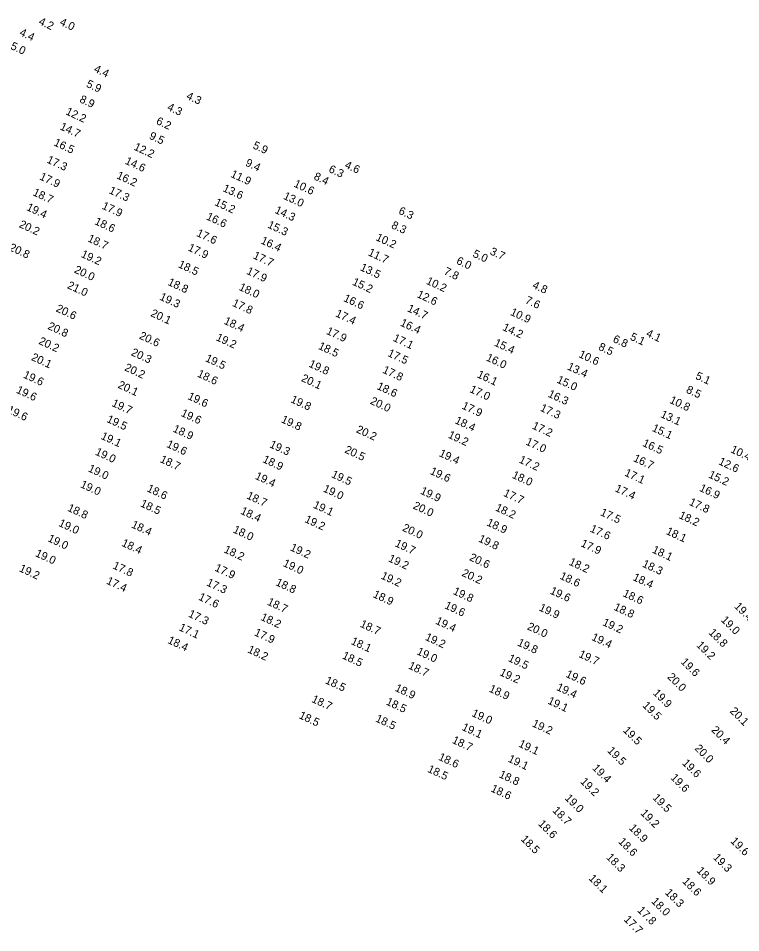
# Model space of a CAD drawing. Extents: x 1023796 to 1112670, y 656573 to 837340.
# Drawn here: x 1052448 to 1052899, y 762386 to 762957 of the extents above; entities that cross this region are included whole.
import ezdxf

# ---------------------------------------------------------------- set-up
doc = ezdxf.new("R2010")
doc.units = 0
doc.layers.add('V-TOPO-SOUN', color=7, linetype='Continuous')

msp = doc.modelspace()

# ---------------------------------------------------------------- texts
at = {"layer": 'V-TOPO-SOUN'}
for s, rotation, p in [('4.2', 335, (1052460.62, 762953.48)), ('4.0', 335, (1052473.73, 762953.12)), ('4.4', 335, (1052448.64, 762946.6)), ('5.0', 335, (1052443.06, 762938.07)), ('4.4', 335, (1052495.12, 762923.82)), ('5.9', 335, (1052490.33, 762914.4)), ('8.9', 335, (1052486.15, 762904.82)), ('4.3', 335, (1052552.78, 762906.92)), ('12.2 ', 335, (1052477.5, 762897.21)), ('4.3', 335, (1052540.83, 762899.97)), ('6.2', 335, (1052533.94, 762891.23)), ('14.7 ', 335, (1052473.91, 762887.8)), ('9.5', 335, (1052529.62, 762881.98)), ('16.5 ', 335, (1052470.08, 762877.81)), ('12.2 ', 335, (1052520.05, 762875.13)), ('5.9', 335, (1052594.3, 762876.03)), ('17.3 ', 335, (1052465.67, 762867.09)), ('14.6 ', 335, (1052514.55, 762866.35)), ('9.4', 335, (1052589.67, 762865.16)), ('4.6', 335, (1052651.66, 762863.82)), ('17.9 ', 335, (1052461.2, 762856.55)), ('16.2 ', 335, (1052509.29, 762857.25)), ('11.9 ', 335, (1052580.45, 762858.15)), ('8.4', 335, (1052632.33, 762856.65)), ('6.3', 335, (1052641.64, 762861.22)), ('10.6 ', 335, (1052619.87, 762852.07)), ('18.7 ', 335, (1052456.97, 762846.67)), ('17.3 ', 335, (1052504.48, 762847.96)), ('13.6 ', 335, (1052575.54, 762849.26)), ('15.2 ', 335, (1052570.49, 762840.49)), ('13.0 ', 335, (1052613.35, 762844.43)), ('19.4 ', 335, (1052453.03, 762837.39)), ('17.9 ', 335, (1052500.13, 762838.26)), ('14.3 ', 335, (1052608.04, 762835.65)), ('6.3', 335, (1052685.26, 762835.15)), ('18.6 ', 335, (1052495.54, 762828.59)), ('16.6 ', 335, (1052565.24, 762831.58)), ('20.2 ', 335, (1052448.44, 762826.76)), ('15.3 ', 335, (1052603.49, 762826.47)), ('8.3', 335, (1052680.75, 762826.19)), ('18.7 ', 335, (1052491.21, 762817.88)), ('17.6 ', 335, (1052559.13, 762821.25)), ('16.4 ', 335, (1052599.27, 762816.59)), ('10.2 ', 335, (1052671.08, 762818.61)), ('20.8 ', 335, (1052442.23, 762812.32)), ('17.9 ', 335, (1052553.79, 762812.18)), ('19.2 ', 335, (1052487.06, 762808.16)), ('17.7 ', 335, (1052594.47, 762807.24)), ('11.7 ', 335, (1052666.25, 762809.15)), ('5.0', 335, (1052731.54, 762808.33)), ('3.7', 335, (1052742.32, 762809.78)), ('18.5 ', 335, (1052547.7, 762801.7)), ('13.5 ', 335, (1052661.3, 762799.84)), ('6.0', 335, (1052721.33, 762803.95)), ('20.0 ', 335, (1052482.83, 762798.39)), ('17.9 ', 335, (1052590.37, 762797.56)), ('7.8', 335, (1052713.54, 762797.36)), ('21.0 ', 335, (1052478.5, 762788.63)), ('18.8 ', 335, (1052541.21, 762790.65)), ('15.2 ', 335, (1052656.4, 762790.78)), ('10.2 ', 335, (1052702.51, 762791.36)), ('4.8', 335, (1052768.82, 762788.75)), ('18.0 ', 335, (1052585.63, 762787.53)), ('12.6 ', 335, (1052696.73, 762783.01)), ('19.3 ', 335, (1052536.11, 762781.45)), ('17.8 ', 335, (1052581.46, 762777.59)), ('16.6 ', 335, (1052650.94, 762780.58)), ('7.6', 335, (1052764.27, 762779.32)), ('20.6 ', 335, (1052471.44, 762774.13)), ('20.1 ', 335, (1052530.55, 762771.2)), ('17.4 ', 335, (1052645.9, 762771.03)), ('14.7 ', 335, (1052690.69, 762774.23)), ('10.9 ', 335, (1052755.02, 762771.93)), ('18.4 ', 335, (1052576.27, 762766.4)), ('16.4 ', 335, (1052686.31, 762765.23)), ('20.8 ', 335, (1052466.29, 762763.15)), ('17.9 ', 335, (1052640.12, 762760.09)), ('14.2 ', 335, (1052750.2, 762762.46)), ('20.2 ', 335, (1052460.65, 762753.82)), ('20.6 ', 335, (1052523.41, 762757.14)), ('19.2 ', 335, (1052571.3, 762756.11)), ('17.1 ', 335, (1052681.81, 762755.73)), ('6.8', 335, (1052819.01, 762755.08)), ('5.1', 335, (1052829.76, 762756.48)), ('4.1', 335, (1052839.77, 762758.66)), ('18.5 ', 335, (1052635.16, 762750.71)), ('15.4 ', 335, (1052744.96, 762752.73)), ('8.5', 335, (1052809.99, 762750.18)), ('20.1 ', 335, (1052456.01, 762743.74)), ('20.3 ', 335, (1052518.33, 762746.77)), ('19.5 ', 335, (1052564.64, 762743.04)), ('17.5 ', 335, (1052678.45, 762746.25)), ('16.0 ', 335, (1052739.9, 762743.47)), ('10.6 ', 335, (1052797.74, 762745.56)), ('20.2 ', 335, (1052514.22, 762737.29)), ('19.8 ', 335, (1052629.23, 762739.58)), ('13.4 ', 335, (1052790.55, 762737.87)), ('19.6 ', 335, (1052450.98, 762732.78)), ('18.6 ', 335, (1052559.63, 762733.39)), ('20.1 ', 335, (1052624.54, 762730.62)), ('17.8 ', 335, (1052675.28, 762735.82)), ('16.1 ', 335, (1052734.28, 762732.93)), ('5.1', 335, (1052870.59, 762732.02)), ('20.1 ', 335, (1052510.05, 762726.44)), ('18.6 ', 335, (1052671.72, 762725.64)), ('15.0 ', 335, (1052784.03, 762729.66)), ('19.6 ', 335, (1052446.64, 762723.31)), ('17.0 ', 335, (1052729.65, 762723.72)), ('16.3 ', 335, (1052778.52, 762720.81)), ('8.5', 335, (1052864.74, 762723.42)), ('19.7 ', 335, (1052506.28, 762715.03)), ('19.6 ', 335, (1052553.67, 762719.33)), ('19.8 ', 335, (1052617.91, 762717.38)), ('20.0 ', 335, (1052667.57, 762716.4)), ('10.8 ', 335, (1052854.44, 762716.97)), ('19.6 ', 335, (1052440.98, 762710.88)), ('19.6 ', 335, (1052549.44, 762708.85)), ('17.9 ', 335, (1052724.77, 762713.42)), ('17.3 ', 335, (1052773.63, 762712.06)), ('13.1 ', 335, (1052848.78, 762708.07)), ('19.5 ', 335, (1052503.1, 762705.06)), ('19.8 ', 335, (1052611.98, 762704.87)), ('18.4 ', 335, (1052720.47, 762704.26)), ('18.9 ', 335, (1052544.4, 762699.04)), ('20.2 ', 335, (1052658.82, 762698.61)), ('17.2 ', 335, (1052768.62, 762700.93)), ('15.1 ', 335, (1052843.48, 762699.48)), ('19.1 ', 335, (1052499.46, 762694.51)), ('19.2 ', 335, (1052716.14, 762695.23)), ('17.0 ', 335, (1052764.65, 762690.98)), ('19.6 ', 335, (1052540.43, 762689.44)), ('19.3 ', 335, (1052604.76, 762689.25)), ('20.5 ', 335, (1052651.64, 762685.94)), ('16.5 ', 335, (1052837.53, 762690.09)), ('10.4 ', 335, (1052892.54, 762686.09)), ('19.0 ', 335, (1052495.94, 762684.62)), ('18.7 ', 335, (1052536.37, 762679.99)), ('18.9 ', 335, (1052600.42, 762679.95)), ('19.4 ', 335, (1052710.55, 762683.74)), ('17.2 ', 335, (1052760.4, 762679.74)), ('16.7 ', 335, (1052831.8, 762680.61)), ('19.0 ', 335, (1052491.51, 762674.2)), ('12.6 ', 335, (1052885, 762678.62)), ('19.4 ', 335, (1052595.71, 762669.53)), ('19.5 ', 335, (1052643.34, 762670.58)), ('19.6 ', 335, (1052704.93, 762672.58)), ('18.0 ', 335, (1052756.12, 762670.18)), ('17.1 ', 335, (1052826.31, 762671.55)), ('15.2 ', 335, (1052878.72, 762670.38)), ('19.0 ', 335, (1052486.65, 762664.29)), ('18.6 ', 335, (1052528.21, 762661.74)), ('18.7 ', 335, (1052590.43, 762657.27)), ('19.0 ', 335, (1052638.16, 762661.62)), ('19.9 ', 335, (1052698.9, 762660.25)), ('17.7 ', 335, (1052750.73, 762658.9)), ('17.4 ', 335, (1052820.38, 762661.75)), ('16.9 ', 335, (1052873.05, 762662.04)), ('18.5 ', 335, (1052524.11, 762652.33)), ('19.1 ', 335, (1052631.97, 762651.52)), ('20.0 ', 335, (1052694.31, 762651.02)), ('17.8 ', 335, (1052866.61, 762653.29)), ('18.8 ', 335, (1052478.6, 762649.59)), ('18.4 ', 335, (1052586.64, 762647.72)), ('18.2 ', 335, (1052745.65, 762649.76)), ('17.5 ', 335, (1052811.19, 762646.81)), ('19.0 ', 335, (1052473.08, 762640.11)), ('19.2 ', 335, (1052626.68, 762642.52)), ('18.9 ', 335, (1052740.26, 762640.45)), ('18.2 ', 335, (1052860.26, 762645.03)), ('18.4 ', 335, (1052518.5, 762639.17)), ('18.0 ', 335, (1052581.94, 762636.04)), ('20.0 ', 335, (1052687.63, 762637.17)), ('17.6 ', 335, (1052804.77, 762636.6)), ('18.1 ', 335, (1052852.23, 762635.04)), ('19.0 ', 335, (1052466.29, 762630.55)), ('19.8 ', 335, (1052735.12, 762630.37)), ('18.4 ', 335, (1052512.39, 762627.69)), ('18.2 ', 335, (1052576.24, 762623.6)), ('19.2 ', 335, (1052617.62, 762624.88)), ('19.7 ', 335, (1052683.02, 762627.44)), ('17.9 ', 335, (1052798.99, 762627.42)), ('18.1 ', 335, (1052843.54, 762623.47)), ('19.0 ', 335, (1052458.52, 762621.25)), ('19.2 ', 335, (1052678.89, 762618.01)), ('20.6 ', 335, (1052729.46, 762618.71)), ('19.2 ', 335, (1052448.45, 762611.82)), ('17.8 ', 335, (1052506.85, 762613.58)), ('17.9 ', 335, (1052570.51, 762612.15)), ('19.0 ', 335, (1052613.14, 762615.06)), ('18.2 ', 335, (1052791.62, 762615.89)), ('18.3 ', 335, (1052837.39, 762614.68)), ('19.2 ', 335, (1052674.25, 762607.24)), ('20.2 ', 335, (1052724.77, 762608.95)), ('18.6 ', 335, (1052785.89, 762607.11)), ('18.4 ', 335, (1052831.5, 762606.27)), ('17.4 ', 335, (1052502.92, 762604.03)), ('17.3 ', 335, (1052565.41, 762602.94)), ('18.8 ', 335, (1052608.54, 762603.1)), ('17.6 ', 335, (1052560.4, 762594)), ('18.9 ', 335, (1052669.33, 762595.63)), ('19.8 ', 335, (1052719.26, 762597.59)), ('19.6 ', 335, (1052779.84, 762597.83)), ('18.6 ', 335, (1052825.28, 762596.23)), ('18.7 ', 335, (1052603.3, 762590.92)), ('19.6 ', 335, (1052714.01, 762588.68)), ('19.4 ', 315, (1052894.85, 762589.38)), ('17.3 ', 335, (1052554.06, 762583.44)), ('19.9 ', 335, (1052772.96, 762587.3)), ('18.8 ', 335, (1052819.63, 762587.71)), ('18.2 ', 335, (1052599.2, 762581.42)), ('18.7 ', 335, (1052661.24, 762577.13)), ('19.4 ', 335, (1052708.36, 762579)), ('19.2 ', 335, (1052812.57, 762578.14)), ('19.0 ', 315, (1052886.62, 762580.85)), ('17.1 ', 335, (1052548.2, 762574.94)), ('17.9 ', 335, (1052595.22, 762571.78)), ('20.0 ', 335, (1052765.55, 762575.52)), ('18.8 ', 315, (1052878.92, 762572.96)), ('18.4 ', 335, (1052541.15, 762566.96)), ('18.1 ', 335, (1052655.56, 762566.35)), ('19.2 ', 335, (1052701.83, 762568.93)), ('19.8 ', 335, (1052759.43, 762565.44)), ('19.4 ', 335, (1052805.72, 762568.91)), ('18.2 ', 335, (1052591.04, 762561.14)), ('19.0 ', 335, (1052696.64, 762559.94)), ('19.2 ', 315, (1052871.22, 762565.11)), ('18.5 ', 335, (1052650.07, 762557.34)), ('19.5 ', 335, (1052753.68, 762555.7)), ('19.7 ', 335, (1052797.73, 762558.27)), ('18.7 ', 335, (1052691.34, 762551.06)), ('19.6 ', 315, (1052861.51, 762554.6)), ('19.2 ', 335, (1052748.35, 762546.88)), ('19.6 ', 335, (1052789.64, 762545.81)), ('20.0 ', 315, (1052853.07, 762545.27)), ('18.5 ', 335, (1052639.51, 762541.83)), ('18.9 ', 335, (1052683.03, 762537.11)), ('18.9 ', 335, (1052741.73, 762536.63)), ('19.4 ', 335, (1052783.85, 762537.62)), ('19.9 ', 315, (1052844.15, 762535.14)), ('18.7 ', 335, (1052631.02, 762530.16)), ('18.5 ', 335, (1052677.45, 762528.55)), ('19.1 ', 335, (1052778.38, 762529.1)), ('19.5 ', 315, (1052837.68, 762527.42)), ('18.5 ', 335, (1052623.09, 762520.05)), ('19.0 ', 335, (1052730.95, 762521.38)), ('20.1 ', 315, (1052892.15, 762523.91)), ('18.5 ', 335, (1052670.84, 762518)), ('19.2 ', 335, (1052768.64, 762514.91)), ('19.1 ', 335, (1052724.8, 762512.69)), ('19.5 ', 315, (1052825.43, 762511.92)), ('20.4 ', 315, (1052880.53, 762512.12)), ('18.7 ', 335, (1052718.69, 762504.57)), ('19.1 ', 335, (1052760.17, 762502.25)), ('19.5 ', 315, (1052815.65, 762499.19)), ('20.0 ', 315, (1052870.14, 762500.61)), ('18.6 ', 335, (1052710.15, 762494.04)), ('19.1 ', 335, (1052753.6, 762492.88)), ('18.5 ', 335, (1052703.35, 762486.5)), ('19.4 ', 315, (1052806.27, 762488.3)), ('19.6 ', 315, (1052862.36, 762491.45)), ('18.8 ', 335, (1052747.96, 762483.13)), ('19.6 ', 315, (1052855.09, 762482.32)), ('18.6 ', 335, (1052742.88, 762474.28)), ('19.2 ', 315, (1052798.75, 762479.88)), ('19.0 ', 315, (1052789.1, 762469.61)), ('19.5 ', 315, (1052843.89, 762469.8)), ('18.7 ', 315, (1052781.43, 762461.82)), ('19.2 ', 315, (1052836.4, 762460.15)), ('18.6 ', 315, (1052772.47, 762453.47)), ('18.9 ', 315, (1052829.12, 762450.92)), ('18.5 ', 315, (1052761.66, 762443.92)), ('18.6 ', 315, (1052822.57, 762442.34)), ('19.6 ', 315, (1052892.6, 762442.69)), ('18.3 ', 315, (1052815, 762432.52)), ('19.3 ', 315, (1052881.62, 762432.46)), ('18.9 ', 315, (1052871.42, 762424.21)), ('18.1 ', 315, (1052804.02, 762419.41)), ('18.6 ', 315, (1052862.47, 762417.53)), ('18.3 ', 315, (1052851.7, 762410.5)), ('18.0 ', 315, (1052843.1, 762405.06)), ('17.8 ', 315, (1052834.41, 762399.52)), ('17.7 ', 315, (1052825.93, 762393.71))]:
    msp.add_text(s, height=5, rotation=rotation, dxfattribs=at).set_placement(p)

doc.saveas('drawing.dxf')
